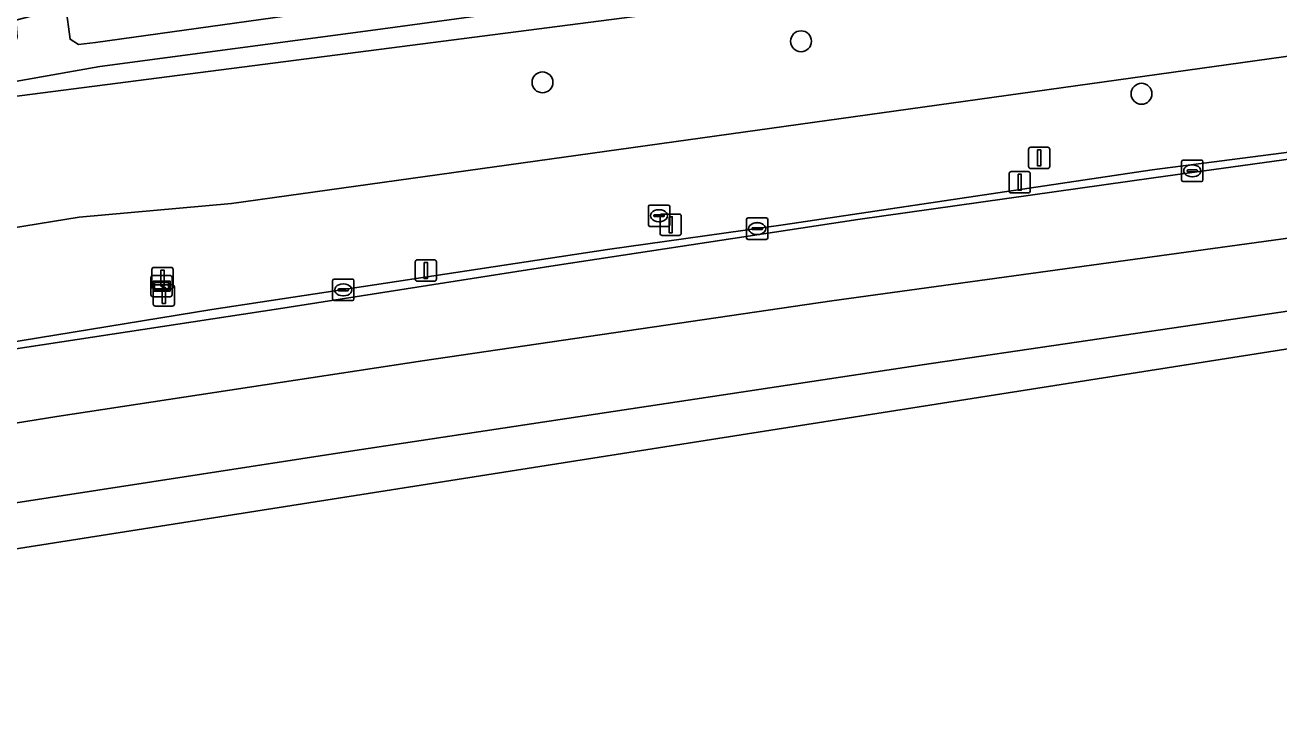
# Model space of a CAD drawing. Extents: x 162722 to 165104, y 384719 to 386284.
# Drawn here: x 164850.8 to 164909.5, y 385145.4 to 385177.4 of the extents above; entities that cross this region are included whole.
import ezdxf

# ---------------------------------------------------------------- set-up
doc = ezdxf.new("R2010")
doc.units = 0
for name, color, linetype in [('IMGEO_Afsluitpaal', 7, 'Continuous'), ('IMGEO_Berm_groen', 7, 'Continuous'), ('IMGEO_Berm_open', 7, 'Continuous'), ('IMGEO_Boom', 7, 'Continuous'), ('IMGEO_Kolk', 7, 'Continuous'), ('IMGEO_Lichtmast', 7, 'Continuous'), ('IMGEO_Oever', 7, 'Continuous'), ('IMGEO_OVBaan_gesloten', 7, 'Continuous'), ('IMGEO_Rijbaan_regionaal_gesloten', 7, 'Continuous'), ('IMGEO_Rioolput', 7, 'Continuous'), ('IMGEO_Sloot', 7, 'Continuous'), ('IMGEO_Verkeersbordpaal', 7, 'Continuous'), ('IMGEO_Verkeersregelinstallatiepaal', 7, 'Continuous'), ('IMGEO_Wegwijzer', 7, 'Continuous')]:
    doc.layers.add(name, color=color, linetype=linetype)

msp = doc.modelspace()

# ---------------------------------------------------------------- linework, layer by layer
at = {"layer": 'IMGEO_Afsluitpaal'}
for p, q in [((164880.602, 385168.549), (164881.392, 385168.549)), ((164881.392, 385168.549), (164880.602, 385168.549)), ((164880.502, 385167.649), (164880.502, 385168.449)), ((164880.502, 385168.449), (164880.502, 385167.649)), ((164881.492, 385168.449), (164881.492, 385167.649)), ((164881.492, 385167.649), (164881.492, 385168.449)), ((164881.392, 385167.549), (164880.602, 385167.549)), ((164880.602, 385167.549), (164881.392, 385167.549))]:
    msp.add_line(p, q, dxfattribs=at)
msp.add_lwpolyline([(164880.922, 385168.424), (164881.072, 385168.424), (164881.072, 385167.674), (164880.922, 385167.674), (164880.922, 385168.424)], dxfattribs=at)
for centre, start, end in [((164880.602, 385168.449), 90, 180), ((164880.602, 385168.449), 90, 180), ((164881.392, 385168.449), 0, 90), ((164881.392, 385168.449), 360, 90), ((164880.602, 385167.649), 180, 270), ((164880.602, 385167.649), 180, 270), ((164881.392, 385167.649), 270, 0), ((164881.392, 385167.649), 270, 0)]:
    msp.add_arc(centre, 0.1, start, end, dxfattribs=at)
at = {"layer": 'IMGEO_Berm_groen'}
for points in [[(164911.449, 385182.479), (164879.683, 385177.83), (164847.614, 385173.706), (164820.893, 385169.445), (164793.841, 385164.825), (164766.276, 385160.23), (164742.289, 385155.344), (164732.624, 385155.023), (164731.37, 385154.669), (164730.582, 385153.876), (164729.845, 385151.403), (164729.489, 385150.153), (164730.526, 385149.735), (164731.176, 385149.24), (164731.436, 385148.367), (164731.433, 385147.435), (164730.606, 385146.146), (164747.386, 385149.269), (164763.421, 385152.41), (164793.252, 385158.032), (164822.912, 385163.455), (164853.324, 385168.402), (164860.451, 385169.035), (164918.73, 385177.161)], [(164918.73, 385177.161), (164860.451, 385169.035), (164853.324, 385168.402), (164822.912, 385163.455), (164793.252, 385158.032), (164763.421, 385152.41), (164747.386, 385149.269), (164747.595, 385148.347), (164748.25, 385145.448), (164754.294, 385146.524), (164763.118, 385148.039), (164771.683, 385149.514), (164781.432, 385151.24), (164790.001, 385152.706), (164797.988, 385154.071), (164809.054, 385155.829), (164817.676, 385157.191), (164832.526, 385159.59), (164849.806, 385162.5), (164859.528, 385164.078), (164878.043, 385166.894), (164886.266, 385168.037), (164903.531, 385170.617), (164918.855, 385172.593)]]:
    msp.add_lwpolyline(points, dxfattribs=at)
at = {"layer": 'IMGEO_Berm_open'}
for points in [[(164753.834, 385146.232), (164770.134, 385149.042), (164783.222, 385151.24), (164798.006, 385153.805), (164816.765, 385156.872), (164832.6, 385159.35), (164843.824, 385161.19), (164848.504, 385161.957), (164862.657, 385164.111), (164875.592, 385166.137), (164889.757, 385168.295), (164903.581, 385170.241), (164917.937, 385172.214)], [(164918.855, 385172.593), (164903.531, 385170.617), (164886.266, 385168.037), (164878.043, 385166.894), (164859.528, 385164.078), (164849.806, 385162.5), (164832.526, 385159.59), (164817.676, 385157.191), (164809.054, 385155.829), (164797.988, 385154.071), (164790.001, 385152.706), (164781.432, 385151.24), (164771.683, 385149.514), (164763.118, 385148.039), (164754.294, 385146.524)]]:
    msp.add_lwpolyline(points, dxfattribs=at)
at = {"layer": 'IMGEO_Boom'}
for centre in [(164887.097, 385176.628), (164875.003, 385174.706), (164903.027, 385174.172)]:
    msp.add_circle(centre, 0.489, dxfattribs=at)
at = {"layer": 'IMGEO_Kolk'}
for p, q in [((164904.9, 385170.142), (164904.9, 385170.994)), ((164904.975, 385171.068), (164905.827, 385171.068)), ((164905.901, 385170.994), (164905.901, 385170.142)), ((164905.159, 385170.562), (164905.159, 385170.574)), ((164905.597, 385170.525), (164905.199, 385170.525)), ((164905.202, 385170.611), (164905.6, 385170.611)), ((164905.411, 385170.288), (164905.386, 385170.288)), ((164905.388, 385170.848), (164905.413, 385170.848)), ((164905.643, 385170.574), (164905.643, 385170.562)), ((164905.827, 385170.068), (164904.975, 385170.068)), ((164884.546, 385167.438), (164884.546, 385168.29)), ((164884.621, 385168.364), (164885.473, 385168.364)), ((164885.034, 385168.144), (164885.059, 385168.144)), ((164885.547, 385168.29), (164885.547, 385167.438)), ((164885.473, 385167.364), (164884.621, 385167.364)), ((164884.805, 385167.858), (164884.805, 385167.87)), ((164885.243, 385167.821), (164884.845, 385167.821)), ((164884.848, 385167.907), (164885.246, 385167.907)), ((164885.057, 385167.584), (164885.032, 385167.584)), ((164885.289, 385167.87), (164885.289, 385167.858)), ((164865.184, 385164.574), (164865.184, 385165.426)), ((164865.259, 385165.5), (164866.111, 385165.5)), ((164865.443, 385164.994), (164865.443, 385165.006)), ((164865.486, 385165.043), (164865.884, 385165.043)), ((164865.672, 385165.28), (164865.697, 385165.28)), ((164865.927, 385165.006), (164865.927, 385164.994)), ((164866.185, 385165.426), (164866.185, 385164.574)), ((164866.111, 385164.5), (164865.259, 385164.5)), ((164865.881, 385164.957), (164865.483, 385164.957)), ((164865.695, 385164.72), (164865.67, 385164.72))]:
    msp.add_line(p, q, dxfattribs=at)
for points in [[(164904.9, 385170.142), (164904.9, 385170.994)], [(164904.975, 385171.068), (164905.827, 385171.068)], [(164905.901, 385170.994), (164905.901, 385170.142)], [(164905.827, 385170.068), (164904.975, 385170.068)], [(164884.546, 385167.438), (164884.546, 385168.29)], [(164884.621, 385168.364), (164885.473, 385168.364)], [(164885.547, 385168.29), (164885.547, 385167.438)], [(164885.473, 385167.364), (164884.621, 385167.364)], [(164865.184, 385164.574), (164865.184, 385165.426)], [(164865.259, 385165.5), (164866.111, 385165.5)], [(164866.185, 385165.426), (164866.185, 385164.574)], [(164866.111, 385164.5), (164865.259, 385164.5)]]:
    msp.add_lwpolyline(points, dxfattribs=at)
for centre, radius, start, end in [((164904.977, 385170.992), 0.0765, 91.55205, 178.44795), ((164904.977, 385170.992), 0.0765, 91.55205, 178.44795), ((164905.825, 385170.992), 0.0765, 1.55205, 88.44795), ((164905.825, 385170.992), 0.0765, 1.55205, 88.44795), ((164905.199, 385170.571), 0.0403, 85.87752, 175.75265), ((164905.196, 385170.561), 0.0366, 178.93798, 274.71019), ((164905.6, 385170.568), 0.043, 264.86636, 352.45326), ((164905.604, 385170.573), 0.0386, 1.73085, 96.63898), ((164904.977, 385170.144), 0.0765, 181.55205, 268.44795), ((164904.977, 385170.144), 0.0765, 181.55205, 268.44795), ((164905.825, 385170.144), 0.0765, 271.55205, 358.44795), ((164905.825, 385170.144), 0.0765, 271.55205, 358.44795), ((164884.623, 385168.288), 0.0765, 91.55205, 178.44795), ((164884.623, 385168.288), 0.0765, 91.55205, 178.44795), ((164885.471, 385168.288), 0.0765, 1.55205, 88.44795), ((164885.471, 385168.288), 0.0765, 1.55205, 88.44795), ((164884.623, 385167.44), 0.0765, 181.55205, 268.44795), ((164884.623, 385167.44), 0.0765, 181.55205, 268.44795), ((164884.845, 385167.867), 0.0403, 85.87752, 175.75265), ((164884.842, 385167.857), 0.0366, 178.93798, 274.71019), ((164885.246, 385167.864), 0.043, 264.86636, 352.45326), ((164885.25, 385167.869), 0.0386, 1.73085, 96.63898), ((164885.471, 385167.44), 0.0765, 271.55205, 358.44795), ((164885.471, 385167.44), 0.0765, 271.55205, 358.44795), ((164865.261, 385165.424), 0.0765, 91.55205, 178.44795), ((164865.261, 385165.424), 0.0765, 91.55205, 178.44795), ((164865.483, 385165.003), 0.0403, 85.87752, 175.75265), ((164865.888, 385165.005), 0.0386, 1.73085, 96.63898), ((164866.109, 385165.424), 0.0765, 1.55205, 88.44795), ((164866.109, 385165.424), 0.0765, 1.55205, 88.44795), ((164865.261, 385164.576), 0.0765, 181.55205, 268.44795), ((164865.261, 385164.576), 0.0765, 181.55205, 268.44795), ((164865.48, 385164.993), 0.0366, 178.93798, 274.71019), ((164865.884, 385165), 0.043, 264.86636, 352.45326), ((164866.109, 385164.576), 0.0765, 271.55205, 358.44795), ((164866.109, 385164.576), 0.0765, 271.55205, 358.44795)]:
    msp.add_arc(centre, radius, start, end, dxfattribs=at)
for centre, major_axis, ratio, start_param, end_param in [((164905.387, 385170.568), (-0.387, 0.002), 0.722429, 4.712389, 7.853982), ((164905.412, 385170.568), (-0.39, 0.002), 0.717154, 1.570796, 4.712389), ((164885.033, 385167.864), (-0.387, 0.002), 0.722429, 4.712389, 7.853982), ((164885.058, 385167.864), (-0.39, 0.002), 0.717154, 1.570796, 4.712389), ((164865.671, 385165), (-0.387, 0.002), 0.722429, 4.712389, 7.853982), ((164865.696, 385165), (-0.39, 0.002), 0.717154, 1.570796, 4.712389)]:
    msp.add_ellipse(centre, major_axis=major_axis, ratio=ratio, start_param=start_param, end_param=end_param, dxfattribs=at)
at = {"layer": 'IMGEO_Lichtmast'}
for p, q in [((164896.833, 385169.633), (164896.833, 385170.433)), ((164896.833, 385170.433), (164896.833, 385169.633)), ((164896.933, 385170.533), (164897.723, 385170.533)), ((164897.723, 385170.533), (164896.933, 385170.533)), ((164897.823, 385170.433), (164897.823, 385169.633)), ((164897.823, 385169.633), (164897.823, 385170.433)), ((164897.723, 385169.533), (164896.933, 385169.533)), ((164896.933, 385169.533), (164897.723, 385169.533)), ((164869.048, 385165.506), (164869.048, 385166.306)), ((164869.048, 385166.306), (164869.048, 385165.506)), ((164869.148, 385166.406), (164869.938, 385166.406)), ((164869.938, 385166.406), (164869.148, 385166.406)), ((164870.038, 385166.306), (164870.038, 385165.506)), ((164870.038, 385165.506), (164870.038, 385166.306)), ((164869.938, 385165.406), (164869.148, 385165.406)), ((164869.148, 385165.406), (164869.938, 385165.406))]:
    msp.add_line(p, q, dxfattribs=at)
for points in [[(164897.253, 385170.408), (164897.403, 385170.408), (164897.403, 385169.658), (164897.253, 385169.658), (164897.253, 385170.408)], [(164869.468, 385166.281), (164869.618, 385166.281), (164869.618, 385165.531), (164869.468, 385165.531), (164869.468, 385166.281)]]:
    msp.add_lwpolyline(points, dxfattribs=at)
for centre, start, end in [((164896.933, 385170.433), 90, 180), ((164896.933, 385170.433), 90, 180), ((164897.723, 385170.433), 0, 90), ((164897.723, 385170.433), 360, 90), ((164896.933, 385169.633), 180, 270), ((164896.933, 385169.633), 180, 270), ((164897.723, 385169.633), 270, 0), ((164897.723, 385169.633), 270, 0), ((164869.148, 385166.306), 90, 180), ((164869.148, 385166.306), 90, 180), ((164869.938, 385166.306), 0, 90), ((164869.938, 385166.306), 360, 90), ((164869.148, 385165.506), 180, 270), ((164869.148, 385165.506), 180, 270), ((164869.938, 385165.506), 270, 0), ((164869.938, 385165.506), 270, 0)]:
    msp.add_arc(centre, 0.1, start, end, dxfattribs=at)
at = {"layer": 'IMGEO_Oever'}
msp.add_lwpolyline([(164905.952, 385185.974), (164904.385, 385185.72), (164904.287, 385185.535), (164903.704, 385185.129), (164902.977, 385184.83), (164901.964, 385184.661), (164886.173, 385182.447), (164876.853, 385181.141), (164853.915, 385178.022), (164853.648, 385178.168), (164853.483, 385178.289), (164853.453, 385178.415), (164852.709, 385178.22), (164852.906, 385176.725), (164853.304, 385176.483), (164854.089, 385176.563), (164869.567, 385178.743), (164891.074, 385181.823), (164899.593, 385183.072), (164905.591, 385184.232), (164906.247, 385184.597), (164906.122, 385185.529)], close=True, dxfattribs=at)
for points in [[(164911.307, 385183.45), (164899.902, 385181.914), (164885.215, 385179.626), (164867.188, 385177.161), (164854.302, 385175.448), (164843.716, 385173.571), (164821.91, 385170.579), (164801.242, 385167.149), (164785.378, 385164.375), (164770.803, 385161.998), (164757.069, 385159.502)], [(164742.289, 385155.344), (164766.276, 385160.23), (164793.841, 385164.825), (164820.893, 385169.445), (164847.614, 385173.706), (164879.683, 385177.83), (164911.449, 385182.479)]]:
    msp.add_lwpolyline(points, dxfattribs=at)
at = {"layer": 'IMGEO_OVBaan_gesloten'}
msp.add_lwpolyline([(164969.236, 385175.718), (164968.824, 385178.639), (164968.758, 385179.103), (164960.572, 385177.959), (164943.145, 385175.737), (164930.671, 385174.017), (164917.937, 385172.214), (164903.581, 385170.241), (164889.757, 385168.295), (164875.592, 385166.137), (164862.657, 385164.111), (164848.504, 385161.957), (164843.824, 385161.19), (164843.87, 385160.891), (164844.344, 385157.801), (164852.278, 385159.076), (164869.396, 385161.677), (164888.539, 385164.495), (164919.305, 385168.713), (164941.315, 385171.778), (164959.218, 385174.305)], close=True, dxfattribs=at)
at = {"layer": 'IMGEO_Rijbaan_regionaal_gesloten'}
for points in [[(164969.689, 385172.509), (164969.236, 385175.718), (164959.218, 385174.305), (164941.315, 385171.778), (164919.305, 385168.713), (164888.539, 385164.495), (164869.396, 385161.677), (164852.278, 385159.076), (164844.344, 385157.801), (164844.898, 385154.191), (164866.02, 385157.449), (164892.759, 385161.5), (164914.423, 385164.672), (164929.434, 385166.798), (164953.757, 385170.207)], [(164845.222, 385152.081), (164930.004, 385165.406), (164969.906, 385170.97), (164969.689, 385172.509), (164953.757, 385170.207), (164929.434, 385166.798), (164914.423, 385164.672), (164892.759, 385161.5), (164866.02, 385157.449), (164844.898, 385154.191)]]:
    msp.add_lwpolyline(points, close=True, dxfattribs=at)
at = {"layer": 'IMGEO_Rioolput'}
for p, q in [((164879.955, 385168.043), (164879.955, 385168.895)), ((164880.03, 385168.969), (164880.882, 385168.969)), ((164880.443, 385168.749), (164880.468, 385168.749)), ((164880.956, 385168.895), (164880.956, 385168.043)), ((164880.882, 385167.969), (164880.03, 385167.969)), ((164880.214, 385168.463), (164880.214, 385168.475)), ((164880.652, 385168.426), (164880.254, 385168.426)), ((164880.257, 385168.512), (164880.655, 385168.512)), ((164880.466, 385168.189), (164880.441, 385168.189)), ((164880.698, 385168.475), (164880.698, 385168.463))]:
    msp.add_line(p, q, dxfattribs=at)
for points in [[(164879.955, 385168.043), (164879.955, 385168.895)], [(164880.03, 385168.969), (164880.882, 385168.969)], [(164880.956, 385168.895), (164880.956, 385168.043)], [(164880.882, 385167.969), (164880.03, 385167.969)]]:
    msp.add_lwpolyline(points, dxfattribs=at)
for centre, radius, start, end in [((164880.032, 385168.893), 0.0765, 91.55205, 178.44795), ((164880.032, 385168.893), 0.0765, 91.55205, 178.44795), ((164880.88, 385168.893), 0.0765, 1.55205, 88.44795), ((164880.88, 385168.893), 0.0765, 1.55205, 88.44795), ((164880.032, 385168.045), 0.0765, 181.55205, 268.44795), ((164880.032, 385168.045), 0.0765, 181.55205, 268.44795), ((164880.254, 385168.472), 0.0403, 85.87752, 175.75265), ((164880.251, 385168.462), 0.0366, 178.93798, 274.71019), ((164880.655, 385168.469), 0.043, 264.86636, 352.45326), ((164880.659, 385168.474), 0.0386, 1.73085, 96.63898), ((164880.88, 385168.045), 0.0765, 271.55205, 358.44795), ((164880.88, 385168.045), 0.0765, 271.55205, 358.44795)]:
    msp.add_arc(centre, radius, start, end, dxfattribs=at)
for centre, major_axis, ratio, start_param, end_param in [((164880.442, 385168.469), (-0.387, 0.002), 0.722429, 4.712389, 7.853982), ((164880.467, 385168.469), (-0.39, 0.002), 0.717154, 1.570796, 4.712389)]:
    msp.add_ellipse(centre, major_axis=major_axis, ratio=ratio, start_param=start_param, end_param=end_param, dxfattribs=at)
at = {"layer": 'IMGEO_Sloot'}
for points in [[(164909.6, 385185.035), (164907.963, 385186.155), (164907.806, 385186.275), (164905.952, 385185.974), (164906.122, 385185.529), (164906.247, 385184.597), (164905.591, 385184.232), (164899.593, 385183.072), (164891.074, 385181.823), (164869.567, 385178.743), (164854.089, 385176.563), (164853.304, 385176.483), (164852.906, 385176.725), (164852.709, 385178.22), (164850.369, 385177.609), (164850.434, 385176.832), (164850.172, 385176.104), (164849.197, 385175.722), (164825.485, 385172.05), (164802.972, 385168.269), (164785.343, 385165.05), (164770.644, 385162.706), (164752.966, 385159.472)], [(164757.069, 385159.502), (164770.803, 385161.998), (164785.378, 385164.375), (164801.242, 385167.149), (164821.91, 385170.579), (164843.716, 385173.571), (164854.302, 385175.448), (164867.188, 385177.161), (164885.215, 385179.626), (164899.902, 385181.914), (164911.307, 385183.45)]]:
    msp.add_lwpolyline(points, dxfattribs=at)
at = {"layer": 'IMGEO_Verkeersbordpaal'}
for p, q in [((164856.735, 385165.153), (164856.735, 385165.953)), ((164856.735, 385165.953), (164856.735, 385165.153)), ((164856.835, 385166.053), (164857.625, 385166.053)), ((164857.625, 385166.053), (164856.835, 385166.053)), ((164857.725, 385165.953), (164857.725, 385165.153)), ((164857.725, 385165.153), (164857.725, 385165.953)), ((164856.797, 385164.339), (164856.797, 385165.139)), ((164856.797, 385165.139), (164856.797, 385164.339)), ((164857.625, 385165.053), (164856.835, 385165.053)), ((164856.835, 385165.053), (164857.625, 385165.053)), ((164856.897, 385165.239), (164857.687, 385165.239)), ((164857.687, 385165.239), (164856.897, 385165.239)), ((164857.787, 385165.139), (164857.787, 385164.339)), ((164857.787, 385164.339), (164857.787, 385165.139)), ((164857.687, 385164.239), (164856.897, 385164.239)), ((164856.897, 385164.239), (164857.687, 385164.239))]:
    msp.add_line(p, q, dxfattribs=at)
for points in [[(164857.155, 385165.928), (164857.305, 385165.928), (164857.305, 385165.178), (164857.155, 385165.178), (164857.155, 385165.928)], [(164857.217, 385165.114), (164857.367, 385165.114), (164857.367, 385164.364), (164857.217, 385164.364), (164857.217, 385165.114)]]:
    msp.add_lwpolyline(points, dxfattribs=at)
for centre, start, end in [((164856.835, 385165.953), 90, 180), ((164856.835, 385165.953), 90, 180), ((164857.625, 385165.953), 0, 90), ((164857.625, 385165.953), 360, 90), ((164856.835, 385165.153), 180, 270), ((164856.835, 385165.153), 180, 270), ((164856.897, 385165.139), 90, 180), ((164856.897, 385165.139), 90, 180), ((164857.625, 385165.153), 270, 0), ((164857.625, 385165.153), 270, 0), ((164857.687, 385165.139), 0, 90), ((164857.687, 385165.139), 360, 90), ((164856.897, 385164.339), 180, 270), ((164856.897, 385164.339), 180, 270), ((164857.687, 385164.339), 270, 0), ((164857.687, 385164.339), 270, 0)]:
    msp.add_arc(centre, 0.1, start, end, dxfattribs=at)
at = {"layer": 'IMGEO_Verkeersregelinstallatiepaal'}
for p, q in [((164897.746, 385170.773), (164897.746, 385171.573)), ((164897.746, 385171.573), (164897.746, 385170.773)), ((164897.846, 385171.673), (164898.636, 385171.673)), ((164898.636, 385171.673), (164897.846, 385171.673)), ((164898.736, 385171.573), (164898.736, 385170.773)), ((164898.736, 385170.773), (164898.736, 385171.573)), ((164898.636, 385170.673), (164897.846, 385170.673)), ((164897.846, 385170.673), (164898.636, 385170.673))]:
    msp.add_line(p, q, dxfattribs=at)
msp.add_lwpolyline([(164898.166, 385171.548), (164898.316, 385171.548), (164898.316, 385170.798), (164898.166, 385170.798), (164898.166, 385171.548)], dxfattribs=at)
for centre, start, end in [((164897.846, 385171.573), 90, 180), ((164897.846, 385171.573), 90, 180), ((164898.636, 385171.573), 0, 90), ((164898.636, 385171.573), 360, 90), ((164897.846, 385170.773), 180, 270), ((164897.846, 385170.773), 180, 270), ((164898.636, 385170.773), 270, 0), ((164898.636, 385170.773), 270, 0)]:
    msp.add_arc(centre, 0.1, start, end, dxfattribs=at)
at = {"layer": 'IMGEO_Wegwijzer'}
for p, q in [((164856.789, 385165.676), (164857.579, 385165.676)), ((164857.579, 385165.676), (164856.789, 385165.676)), ((164856.689, 385164.776), (164856.689, 385165.576)), ((164856.689, 385165.576), (164856.689, 385164.776)), ((164857.679, 385165.576), (164857.679, 385164.776)), ((164857.679, 385164.776), (164857.679, 385165.576)), ((164857.579, 385164.676), (164856.789, 385164.676)), ((164856.789, 385164.676), (164857.579, 385164.676))]:
    msp.add_line(p, q, dxfattribs=at)
for points in [[(164856.79, 385165.408), (164857.578, 385165.408), (164857.578, 385164.944), (164856.79, 385164.944), (164856.79, 385165.408)], [(164856.855, 385165.343), (164856.855, 385165.009), (164857.513, 385165.009), (164857.513, 385165.343), (164856.855, 385165.343)]]:
    msp.add_lwpolyline(points, dxfattribs=at)
for centre, start, end in [((164856.789, 385165.576), 90, 180), ((164856.789, 385165.576), 90, 180), ((164857.579, 385165.576), 0, 90), ((164857.579, 385165.576), 360, 90), ((164856.789, 385164.776), 180, 270), ((164856.789, 385164.776), 180, 270), ((164857.579, 385164.776), 270, 0), ((164857.579, 385164.776), 270, 0)]:
    msp.add_arc(centre, 0.1, start, end, dxfattribs=at)

doc.saveas('drawing.dxf')
